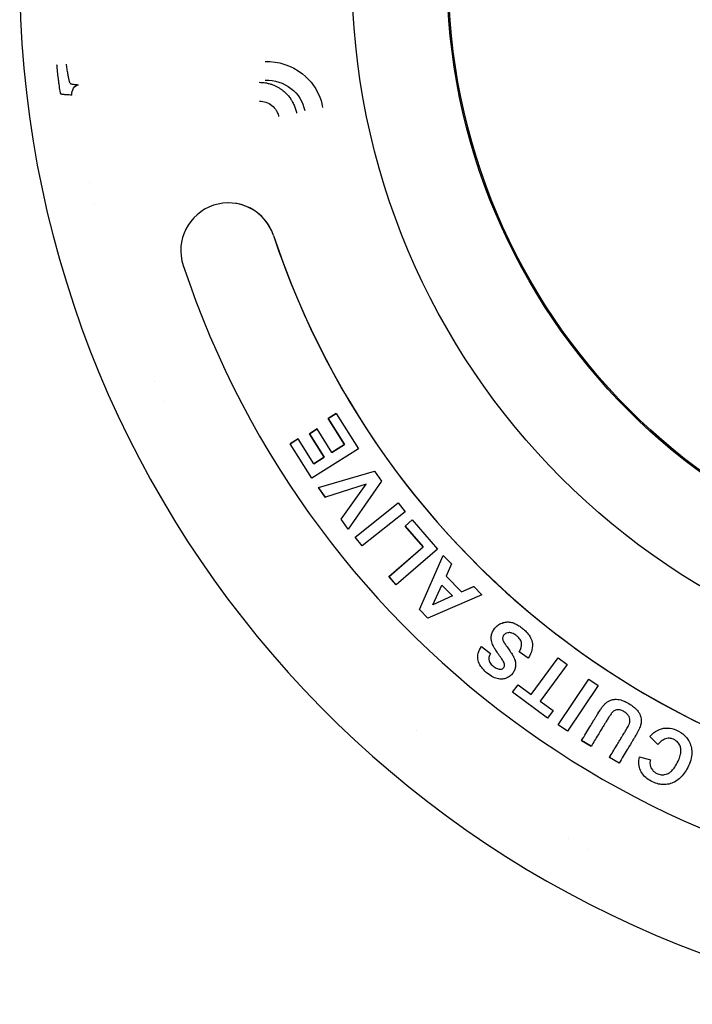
# Model space of a CAD drawing. Extents: x -89225 to 110569, y 13360 to 87647.
# Tile 396 of 478: x 84860 to 84895, y 67446 to 67498. Entities that reach past the tile are written whole.
import ezdxf

# ---------------------------------------------------------------- set-up
doc = ezdxf.new("R2010")
doc.units = 0
doc.layers.add('Iv-Lines 035', color=4, linetype='Continuous')

# ---------------------------------------------------------------- blocks, each defined once
blk = doc.blocks.new('Beuchtingstank doorsnede')
for p, q in [((1197657.092, -937926.609), (1197656.677, -937926.87)), ((1197656.677, -937926.87), (1197657.092, -937926.609)), ((1197657.092, -937926.609), (1197658.264, -937928.47)), ((1197657.092, -937926.609), (1197657.092, -937926.609)), ((1197656.677, -937926.87), (1197657.536, -937928.235)), ((1197656.677, -937926.87), (1197656.677, -937926.87)), ((1197657.536, -937928.235), (1197656.677, -937926.87)), ((1197656.104, -937927.422), (1197655.688, -937927.683)), ((1197655.688, -937927.683), (1197656.103, -937927.422)), ((1197655.688, -937927.683), (1197656.461, -937928.911)), ((1197655.688, -937927.683), (1197655.688, -937927.683)), ((1197656.461, -937928.911), (1197655.688, -937927.683)), ((1197656.103, -937927.422), (1197656.104, -937927.422)), ((1197656.877, -937928.65), (1197656.104, -937927.422)), ((1197655.089, -937927.934), (1197654.673, -937928.195)), ((1197654.673, -937928.195), (1197655.088, -937927.934)), ((1197655.817, -937930.011), (1197654.673, -937928.195)), ((1197654.673, -937928.195), (1197654.673, -937928.195)), ((1197655.816, -937930.011), (1197654.673, -937928.195)), ((1197655.088, -937927.934), (1197655.089, -937927.934)), ((1197655.919, -937929.253), (1197655.089, -937927.934)), ((1197657.536, -937928.235), (1197656.877, -937928.65)), ((1197656.877, -937928.65), (1197657.536, -937928.235)), ((1197657.536, -937928.235), (1197657.536, -937928.235)), ((1197658.264, -937928.47), (1197655.817, -937930.011)), ((1197656.461, -937928.911), (1197655.919, -937929.253)), ((1197655.919, -937929.253), (1197656.461, -937928.911)), ((1197656.461, -937928.911), (1197656.461, -937928.911)), ((1197656.162, -937930.505), (1197659.11, -937929.649)), ((1197656.162, -937930.505), (1197659.11, -937929.649)), ((1197659.11, -937929.649), (1197659.481, -937930.163)), ((1197659.11, -937929.649), (1197659.11, -937929.649)), ((1197655.816, -937930.011), (1197655.817, -937930.011)), ((1197659.481, -937930.163), (1197657.732, -937932.683)), ((1197656.527, -937931.011), (1197656.162, -937930.505)), ((1197656.162, -937930.505), (1197656.162, -937930.505)), ((1197656.526, -937931.011), (1197656.162, -937930.505)), ((1197658.673, -937930.332), (1197656.527, -937931.011)), ((1197657.362, -937932.169), (1197658.673, -937930.332)), ((1197657.362, -937932.169), (1197658.672, -937930.332)), ((1197656.526, -937931.011), (1197656.527, -937931.011)), ((1197658.101, -937933.108), (1197660.366, -937931.309)), ((1197658.101, -937933.108), (1197660.366, -937931.309)), ((1197660.366, -937931.309), (1197660.733, -937931.771)), ((1197660.366, -937931.309), (1197660.366, -937931.309)), ((1197660.733, -937931.771), (1197658.467, -937933.569)), ((1197657.732, -937932.683), (1197657.362, -937932.169)), ((1197657.362, -937932.169), (1197657.362, -937932.169)), ((1197657.732, -937932.683), (1197657.362, -937932.169)), ((1197661.09, -937932.209), (1197660.719, -937932.53)), ((1197660.719, -937932.53), (1197661.09, -937932.209)), ((1197661.09, -937932.209), (1197662.426, -937933.748)), ((1197661.09, -937932.209), (1197661.09, -937932.209)), ((1197657.732, -937932.683), (1197657.732, -937932.683)), ((1197660.719, -937932.53), (1197661.67, -937933.626)), ((1197660.719, -937932.53), (1197660.719, -937932.53)), ((1197661.67, -937933.626), (1197660.719, -937932.53)), ((1197658.467, -937933.569), (1197658.101, -937933.108)), ((1197658.101, -937933.108), (1197658.101, -937933.108)), ((1197658.467, -937933.569), (1197658.101, -937933.108)), ((1197658.467, -937933.569), (1197658.467, -937933.569)), ((1197659.875, -937935.184), (1197661.67, -937933.626)), ((1197659.876, -937935.184), (1197661.67, -937933.626)), ((1197662.426, -937933.748), (1197660.26, -937935.627)), ((1197661.67, -937933.626), (1197661.67, -937933.626)), ((1197661.479, -937936.926), (1197662.725, -937934.069)), ((1197661.48, -937936.926), (1197662.726, -937934.069)), ((1197662.725, -937934.069), (1197662.726, -937934.069)), ((1197662.726, -937934.069), (1197663.17, -937934.52)), ((1197663.17, -937934.52), (1197662.877, -937935.161)), ((1197659.875, -937935.184), (1197659.876, -937935.184)), ((1197660.26, -937935.627), (1197659.875, -937935.184)), ((1197660.26, -937935.627), (1197659.876, -937935.184)), ((1197662.877, -937935.161), (1197663.693, -937935.99)), ((1197660.26, -937935.627), (1197660.26, -937935.627)), ((1197662.184, -937936.676), (1197662.659, -937935.639)), ((1197662.659, -937935.639), (1197663.217, -937936.206)), ((1197662.659, -937935.639), (1197663.218, -937936.206)), ((1197663.693, -937935.99), (1197664.331, -937935.7)), ((1197663.693, -937935.99), (1197664.33, -937935.7)), ((1197664.33, -937935.7), (1197664.331, -937935.7)), ((1197664.331, -937935.7), (1197664.765, -937936.141)), ((1197664.765, -937936.141), (1197661.914, -937937.368)), ((1197663.217, -937936.206), (1197662.184, -937936.676)), ((1197663.218, -937936.206), (1197662.184, -937936.676)), ((1197663.217, -937936.206), (1197663.218, -937936.206)), ((1197661.48, -937936.926), (1197661.479, -937936.926)), ((1197661.914, -937937.368), (1197661.479, -937936.926)), ((1197661.48, -937936.926), (1197661.914, -937937.368)), ((1197661.914, -937937.368), (1197661.914, -937937.368)), ((1197666.116, -937937.573), (1197666.116, -937937.573)), ((1197664.749, -937938.87), (1197665.213, -937939.229)), ((1197664.749, -937938.87), (1197664.749, -937938.87)), ((1197666.731, -937939.145), (1197666.732, -937939.145)), ((1197667.202, -937939.47), (1197666.731, -937939.145)), ((1197667.203, -937939.47), (1197666.732, -937939.145)), ((1197667.202, -937939.47), (1197667.203, -937939.47)), ((1197667.352, -937941.383), (1197668.783, -937939.454)), ((1197667.353, -937941.383), (1197668.783, -937939.454)), ((1197668.783, -937939.454), (1197669.255, -937939.803)), ((1197668.783, -937939.454), (1197668.783, -937939.454)), ((1197669.255, -937939.803), (1197667.824, -937941.732)), ((1197665.784, -937940.58), (1197665.784, -937940.58)), ((1197668.77, -937942.987), (1197670.389, -937940.591)), ((1197668.77, -937942.987), (1197670.389, -937940.591)), ((1197670.389, -937940.591), (1197670.877, -937940.921)), ((1197670.389, -937940.591), (1197670.389, -937940.591)), ((1197666.377, -937941.27), (1197666.669, -937940.876)), ((1197666.377, -937941.27), (1197666.669, -937940.876)), ((1197666.669, -937940.876), (1197667.353, -937941.383)), ((1197666.669, -937940.876), (1197666.669, -937940.876)), ((1197670.877, -937940.921), (1197669.258, -937943.317)), ((1197668.215, -937942.633), (1197666.377, -937941.27)), ((1197666.377, -937941.27), (1197666.377, -937941.27)), ((1197668.215, -937942.633), (1197666.377, -937941.27)), ((1197671.806, -937941.64), (1197671.806, -937941.64)), ((1197667.824, -937941.732), (1197668.507, -937942.239)), ((1197668.507, -937942.239), (1197668.215, -937942.633)), ((1197668.215, -937942.633), (1197668.215, -937942.633)), ((1197669.258, -937943.317), (1197668.77, -937942.987)), ((1197668.77, -937942.987), (1197668.77, -937942.987)), ((1197669.258, -937943.317), (1197668.77, -937942.987)), ((1197674.491, -937943.153), (1197674.49, -937943.153)), ((1197669.258, -937943.317), (1197669.258, -937943.317)), ((1197673.598, -937943.599), (1197673.599, -937943.599)), ((1197674.023, -937944.014), (1197673.598, -937943.599)), ((1197674.023, -937944.014), (1197673.599, -937943.599)), ((1197670.009, -937943.805), (1197670.511, -937944.11)), ((1197670.009, -937943.805), (1197670.009, -937943.805)), ((1197670.511, -937944.11), (1197670.009, -937943.805)), ((1197670.511, -937944.11), (1197670.511, -937944.11)), ((1197674.023, -937944.014), (1197674.023, -937944.014)), ((1197671.474, -937944.695), (1197671.475, -937944.695)), ((1197671.976, -937945), (1197671.474, -937944.695)), ((1197671.976, -937945), (1197671.475, -937944.695)), ((1197673.047, -937944.675), (1197673.048, -937944.675)), ((1197673.048, -937944.675), (1197673.626, -937944.821)), ((1197671.976, -937945), (1197671.976, -937945)), ((1197674.335, -937946.13), (1197674.335, -937946.13))]:
    blk.add_line(p, q)
for centre, radius in [((1197695.497, -937903.424), 37.564), ((1197695.495, -937903.424), 32.565), ((1197695.494, -937903.424), 32.5)]:
    blk.add_circle(centre, radius)
for centre, radius, start, end in [((1197695.461, -937903.424), 55.013, 281.0336, 260.525), ((1197695.501, -937903.419), 52.54, 187.0573688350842, 187.0574197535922), ((1197695.555, -937903.412), 52.594, 187.0575735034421, 187.0576242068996), ((1197695.38, -937903.441), 52.417, 192.117302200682, 192.11731895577), ((1197694.685, -937903.591), 51.705, 192.1177204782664, 192.1177381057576), ((1197695.468, -937903.422), 52.507, 193.3982778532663, 193.3983485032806), ((1197695.419, -937903.434), 52.455, 193.3974700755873, 193.3975406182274), ((1197651.426, -937918.028), 2.5, 18.3337, 198.3337), ((1197651.426, -937918.028), 2.5, 18.3337, 89.9925), ((1197695.499, -937903.424), 43.929, 198.3337, 343.2297), ((1197695.498, -937903.424), 43.929, 198.3337, 270), ((1197695.499, -937903.424), 48.929, 198.3337, 343.2297), ((1197696.545, -937902.938), 53.688, 204.1502529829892, 204.150274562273), ((1197696.033, -937903.168), 53.126, 204.1487656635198, 204.1487870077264), ((1197695.423, -937903.442), 52.458, 205.4655747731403, 205.4656198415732), ((1197695.417, -937903.446), 52.45, 205.4644, 205.4645), ((1197695.43, -937903.461), 52.451, 229.4072, 229.4073), ((1197695.467, -937903.417), 52.51, 229.4084, 229.4085), ((1197695.336, -937903.645), 52.245, 240.1504000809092, 240.1504164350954), ((1197696.141, -937902.24), 53.865, 240.1520088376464, 240.1520250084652), ((1197695.568, -937903.23), 52.72, 241.4725664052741, 241.47263755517), ((1197695.498, -937903.356), 52.578, 241.4739, 241.474)]:
    blk.add_arc(centre, radius, start, end)
for points, knots in [([(1197642.603, -937909.775), (1197642.6, -937909.769), (1197642.598, -937909.761), (1197642.595, -937909.75), (1197642.594, -937909.746), (1197642.593, -937909.742), (1197642.592, -937909.738), (1197642.591, -937909.734), (1197642.59, -937909.73), (1197642.589, -937909.725), (1197642.584, -937909.7), (1197642.578, -937909.668), (1197642.571, -937909.628), (1197642.557, -937909.545), (1197642.539, -937909.43), (1197642.52, -937909.29), (1197642.511, -937909.219), (1197642.501, -937909.143), (1197642.491, -937909.063), (1197642.489, -937909.043), (1197642.486, -937909.024), (1197642.484, -937909.004), (1197642.483, -937908.996), (1197642.482, -937908.988), (1197642.481, -937908.979), (1197642.468, -937908.871), (1197642.455, -937908.755), (1197642.443, -937908.636), (1197642.44, -937908.606), (1197642.436, -937908.576), (1197642.433, -937908.546), (1197642.431, -937908.523), (1197642.429, -937908.5), (1197642.426, -937908.477), (1197642.426, -937908.469), (1197642.425, -937908.46), (1197642.424, -937908.452), (1197642.418, -937908.391), (1197642.412, -937908.33), (1197642.407, -937908.269)], [0.000001, 0.000001, 0.000001, 0.000001, 0.0167839, 0.0167839, 0.0167839, 0.0223699, 0.0223699, 0.0223699, 0.0275335, 0.0275335, 0.0275335, 0.0550816, 0.0550816, 0.0550816, 0.1120026, 0.1120026, 0.1120026, 0.1404973, 0.1404973, 0.1404973, 0.1473357, 0.1473357, 0.1473357, 0.1501946, 0.1501946, 0.1501946, 0.187459, 0.187459, 0.187459, 0.1968425, 0.1968425, 0.1968425, 0.2038903, 0.2038903, 0.2038903, 0.2065356, 0.2065356, 0.2065356, 0.2250427, 0.2250427, 0.2250427, 0.2250427]), ([(1197643.092, -937909.217), (1197643.09, -937909.213), (1197643.086, -937909.206), (1197643.083, -937909.196), (1197643.079, -937909.185), (1197643.075, -937909.171), (1197643.07, -937909.154), (1197643.066, -937909.137), (1197643.061, -937909.117), (1197643.055, -937909.095), (1197643.05, -937909.072), (1197643.044, -937909.046), (1197643.038, -937909.018), (1197643.031, -937908.989), (1197643.025, -937908.958), (1197643.018, -937908.925), (1197643.016, -937908.916), (1197643.015, -937908.906), (1197643.013, -937908.897), (1197643.006, -937908.863), (1197642.999, -937908.827), (1197642.992, -937908.79), (1197642.986, -937908.752), (1197642.979, -937908.712), (1197642.972, -937908.671), (1197642.965, -937908.631), (1197642.958, -937908.588), (1197642.951, -937908.545), (1197642.944, -937908.502), (1197642.937, -937908.457), (1197642.931, -937908.412), (1197642.924, -937908.368), (1197642.918, -937908.322), (1197642.912, -937908.276), (1197642.909, -937908.259), (1197642.907, -937908.241), (1197642.905, -937908.223)], [0, 0, 0, 0, 0.093906, 0.093906, 0.093906, 0.188355, 0.188355, 0.188355, 0.283382, 0.283382, 0.283382, 0.378615, 0.378615, 0.378615, 0.473964, 0.473964, 0.473964, 0.5, 0.5, 0.5, 0.593022, 0.593022, 0.593022, 0.686043, 0.686043, 0.686043, 0.77896, 0.77896, 0.77896, 0.871745, 0.871745, 0.871745, 0.964269, 0.964269, 0.964269, 1, 1, 1, 1]), ([(1197653.353, -937908.081), (1197654.057, -937908.067), (1197654.764, -937908.301), (1197655.318, -937908.737), (1197655.763, -937909.088), (1197656.108, -937909.569), (1197656.287, -937910.108), (1197656.291, -937910.12), (1197656.295, -937910.132), (1197656.299, -937910.144), (1197656.336, -937910.262), (1197656.365, -937910.382), (1197656.386, -937910.504)], [-0.422402, -0.422402, -0.422402, -0.422402, -0.2111686, -0.2111686, -0.2111686, -0.040941, -0.040941, -0.040941, -0.0370846, -0.0370846, -0.0370846, 0, 0, 0, 0]), ([(1197653.367, -937909.077), (1197653.853, -937909.063), (1197654.826, -937909.366), (1197655.364, -937910.21), (1197655.441, -937910.675)], [0, 0, 0, 0, 0.5, 1, 1, 1, 1]), ([(1197643.098, -937909.232), (1197643.099, -937909.234), (1197643.101, -937909.236), (1197643.104, -937909.24), (1197643.106, -937909.241), (1197643.114, -937909.247), (1197643.121, -937909.25), (1197643.138, -937909.257), (1197643.148, -937909.26), (1197643.172, -937909.267), (1197643.186, -937909.27), (1197643.207, -937909.275), (1197643.214, -937909.276), (1197643.222, -937909.278), (1197643.222, -937909.278), (1197643.241, -937909.281), (1197643.261, -937909.285), (1197643.306, -937909.291), (1197643.33, -937909.294), (1197643.37, -937909.299), (1197643.383, -937909.3), (1197643.417, -937909.304), (1197643.439, -937909.306), (1197643.485, -937909.31), (1197643.509, -937909.312), (1197643.534, -937909.314)], [0, 0, 0, 0, 0.0625, 0.0625, 0.1171875, 0.1171875, 0.2282215, 0.2282215, 0.3400695, 0.3400695, 0.4508476, 0.4508476, 0.5, 0.5, 0.5004777, 0.5004777, 0.625, 0.625, 0.7512178, 0.7512178, 0.8125, 0.8125, 0.90625, 0.90625, 1, 1, 1, 1]), ([(1197653.044, -937909.184), (1197653.102, -937909.184), (1197653.159, -937909.186), (1197653.273, -937909.196), (1197653.329, -937909.203), (1197653.399, -937909.215), (1197653.413, -937909.217), (1197653.488, -937909.232), (1197653.547, -937909.246), (1197653.661, -937909.28), (1197653.717, -937909.298), (1197653.824, -937909.34), (1197653.876, -937909.363), (1197653.974, -937909.411), (1197654.021, -937909.436), (1197654.111, -937909.489), (1197654.155, -937909.517), (1197654.232, -937909.571), (1197654.266, -937909.597), (1197654.302, -937909.626), (1197654.305, -937909.628), (1197654.31, -937909.632), (1197654.311, -937909.633), (1197654.369, -937909.68), (1197654.422, -937909.729), (1197654.524, -937909.832), (1197654.573, -937909.887), (1197654.665, -937910.004), (1197654.709, -937910.067), (1197654.758, -937910.145), (1197654.766, -937910.159), (1197654.815, -937910.241), (1197654.85, -937910.31), (1197654.913, -937910.451), (1197654.939, -937910.523), (1197654.984, -937910.668), (1197655.002, -937910.741), (1197655.015, -937910.814)], [0, 0, 0, 0, 0.0544648, 0.0544648, 0.110519, 0.110519, 0.125, 0.125, 0.1875, 0.1875, 0.25, 0.25, 0.3130022, 0.3130022, 0.375, 0.375, 0.4375, 0.4375, 0.4921875, 0.4921875, 0.4978579, 0.4978579, 0.5, 0.5, 0.5747405, 0.5747405, 0.6517022, 0.6517022, 0.7321426, 0.7321426, 0.75, 0.75, 0.8339664, 0.8339664, 0.9169832, 0.9169832, 1, 1, 1, 1]), ([(1197643.185, -937909.856), (1197643.137, -937909.854), (1197643.093, -937909.853), (1197643.012, -937909.849), (1197642.975, -937909.848), (1197642.911, -937909.844), (1197642.884, -937909.842), (1197642.834, -937909.838), (1197642.811, -937909.836), (1197642.784, -937909.833), (1197642.777, -937909.832), (1197642.759, -937909.83), (1197642.747, -937909.828), (1197642.719, -937909.825), (1197642.704, -937909.822), (1197642.676, -937909.817), (1197642.664, -937909.814), (1197642.644, -937909.809), (1197642.636, -937909.806), (1197642.622, -937909.801), (1197642.617, -937909.798), (1197642.611, -937909.793), (1197642.61, -937909.791), (1197642.609, -937909.79)], [0, 0, 0, 0, 0.109732, 0.109732, 0.218664, 0.218664, 0.314351, 0.314351, 0.408871, 0.408871, 0.438929, 0.438929, 0.5, 0.5, 0.599597, 0.599597, 0.704499, 0.704499, 0.812675, 0.812675, 0.926395, 0.926395, 1, 1, 1, 1]), ([(1197653.059, -937910.181), (1197653.293, -937910.176), (1197653.529, -937910.254), (1197653.713, -937910.399), (1197653.806, -937910.472), (1197653.885, -937910.561), (1197653.946, -937910.662), (1197653.984, -937910.723), (1197654.014, -937910.788), (1197654.037, -937910.856), (1197654.038, -937910.86), (1197654.039, -937910.864), (1197654.041, -937910.868), (1197654.053, -937910.907), (1197654.063, -937910.947), (1197654.07, -937910.987)], [-0.1407198, -0.1407198, -0.1407198, -0.1407198, -0.0703021, -0.0703021, -0.0703021, -0.0349776, -0.0349776, -0.0349776, -0.0135066, -0.0135066, -0.0135066, -0.0122238, -0.0122238, -0.0122238, 0, 0, 0, 0]), ([(1197665.213, -937939.229), (1197665.127, -937939.384), (1197665.087, -937939.567), (1197665.238, -937939.802), (1197665.466, -937939.991), (1197665.653, -937940.065), (1197665.837, -937940.07), (1197665.938, -937939.947), (1197665.96, -937939.867), (1197665.949, -937939.788), (1197665.944, -937939.772), (1197665.927, -937939.715), (1197665.886, -937939.636), (1197665.786, -937939.464), (1197665.598, -937939.213), (1197665.468, -937939.024), (1197665.375, -937938.863), (1197665.327, -937938.768), (1197665.269, -937938.613), (1197665.245, -937938.428), (1197665.267, -937938.229), (1197665.343, -937938.048), (1197665.479, -937937.855), (1197665.654, -937937.701), (1197665.88, -937937.599), (1197666.09, -937937.563), (1197666.321, -937937.587), (1197666.513, -937937.658), (1197666.704, -937937.762), (1197666.909, -937937.911), (1197667.127, -937938.109), (1197667.308, -937938.344), (1197667.484, -937938.767), (1197667.397, -937939.188), (1197667.203, -937939.47)], [0, 0, 0, 0, 0.0625, 0.09375, 0.125, 0.15625, 0.182292, 0.203125, 0.214844, 0.222656, 0.227865, 0.236979, 0.255208, 0.28125, 0.3125, 0.34375, 0.369792, 0.390625, 0.411458, 0.4375, 0.46875, 0.5, 0.53125, 0.5625, 0.59375, 0.625, 0.65625, 0.6875, 0.71875, 0.75, 0.78125, 0.822917, 0.875, 1, 1, 1, 1]), ([(1197665.738, -937940.063), (1197665.774, -937940.063), (1197665.855, -937940.048), (1197665.937, -937939.947), (1197665.96, -937939.867), (1197665.949, -937939.788), (1197665.944, -937939.772), (1197665.927, -937939.715), (1197665.886, -937939.636), (1197665.786, -937939.464), (1197665.597, -937939.213), (1197665.468, -937939.024), (1197665.375, -937938.863), (1197665.327, -937938.768), (1197665.269, -937938.613), (1197665.245, -937938.428), (1197665.267, -937938.229), (1197665.343, -937938.048), (1197665.478, -937937.855), (1197665.653, -937937.701), (1197665.88, -937937.599), (1197666.027, -937937.574), (1197666.108, -937937.573), (1197666.116, -937937.573)], [0.6134365, 0.6134365, 0.6134365, 0.6134365, 0.6207403, 0.630403, 0.6358382, 0.6394617, 0.6418774, 0.6461048, 0.6545596, 0.666638, 0.681132, 0.695626, 0.7077043, 0.717367, 0.7270296, 0.739108, 0.753602, 0.768096, 0.78259, 0.797084, 0.811578, 0.826072, 0.8275274, 0.8275274, 0.8275274, 0.8275274]), ([(1197666.732, -937939.145), (1197666.829, -937938.979), (1197666.884, -937938.756), (1197666.793, -937938.502), (1197666.643, -937938.331), (1197666.47, -937938.208), (1197666.356, -937938.156), (1197666.265, -937938.137), (1197666.213, -937938.133), (1197666.092, -937938.141), (1197665.998, -937938.183), (1197665.885, -937938.28), (1197665.848, -937938.408), (1197665.857, -937938.488), (1197665.881, -937938.557), (1197665.902, -937938.605), (1197665.931, -937938.657), (1197665.942, -937938.675), (1197665.962, -937938.708), (1197666.006, -937938.772), (1197666.089, -937938.892), (1197666.253, -937939.116), (1197666.377, -937939.308), (1197666.461, -937939.471), (1197666.506, -937939.595), (1197666.526, -937939.674), (1197666.54, -937939.802), (1197666.532, -937939.948), (1197666.486, -937940.118), (1197666.38, -937940.296), (1197666.22, -937940.454), (1197666.005, -937940.556), (1197665.775, -937940.595), (1197665.492, -937940.547), (1197665.218, -937940.412), (1197664.908, -937940.161), (1197664.676, -937939.891), (1197664.479, -937939.444), (1197664.578, -937939.091), (1197664.749, -937938.87)], [0, 0, 0, 0, 0.0625, 0.09375, 0.125, 0.151042, 0.171875, 0.184896, 0.195312, 0.205729, 0.223958, 0.244792, 0.265625, 0.278646, 0.289062, 0.295573, 0.300781, 0.30599, 0.315104, 0.328125, 0.348958, 0.375, 0.40625, 0.432292, 0.453125, 0.46875, 0.484375, 0.505208, 0.53125, 0.5625, 0.59375, 0.625, 0.65625, 0.697917, 0.739583, 0.78125, 0.822917, 0.875, 1, 1, 1, 1]), ([(1197666.731, -937939.145), (1197666.829, -937938.979), (1197666.884, -937938.756), (1197666.792, -937938.502), (1197666.643, -937938.331), (1197666.47, -937938.208), (1197666.355, -937938.156), (1197666.268, -937938.138), (1197666.232, -937938.134), (1197666.212, -937938.134)], [0.03719864, 0.03719864, 0.03719864, 0.03719864, 0.06599892, 0.08039906, 0.0947992, 0.10679931, 0.11639941, 0.12239946, 0.12665021, 0.12665021, 0.12665021, 0.12665021]), ([(1197665.784, -937940.58), (1197665.69, -937940.58), (1197665.488, -937940.545), (1197665.218, -937940.412), (1197664.907, -937940.161), (1197664.676, -937939.891), (1197664.479, -937939.444), (1197664.578, -937939.091), (1197664.749, -937938.87)], [0.3402893, 0.3402893, 0.3402893, 0.3402893, 0.3588017, 0.3780019, 0.3972021, 0.4164023, 0.4404025, 0.4980031, 0.4980031, 0.4980031, 0.4980031]), ([(1197670.009, -937943.805), (1197670.152, -937943.57), (1197670.358, -937943.231), (1197670.584, -937942.859), (1197670.703, -937942.662), (1197670.777, -937942.54), (1197670.901, -937942.338), (1197671.013, -937942.167), (1197671.103, -937942.039), (1197671.177, -937941.949), (1197671.21, -937941.912), (1197671.269, -937941.852), (1197671.356, -937941.779), (1197671.475, -937941.705), (1197671.636, -937941.651), (1197671.811, -937941.635), (1197671.994, -937941.654), (1197672.15, -937941.696), (1197672.366, -937941.787), (1197672.638, -937941.954), (1197672.849, -937942.118), (1197672.988, -937942.277), (1197673.068, -937942.416), (1197673.119, -937942.562), (1197673.138, -937942.637), (1197673.151, -937942.788), (1197673.143, -937942.897), (1197673.115, -937943.013), (1197673.084, -937943.094), (1197673.038, -937943.204), (1197672.974, -937943.334), (1197672.902, -937943.467), (1197672.841, -937943.575), (1197672.78, -937943.676), (1197672.734, -937943.752), (1197672.661, -937943.872), (1197672.554, -937944.048), (1197672.32, -937944.434), (1197672.123, -937944.758), (1197671.976, -937945)], [0, 0, 0, 0, 0.114583, 0.15625, 0.182292, 0.203125, 0.223958, 0.25, 0.276042, 0.294271, 0.304688, 0.315104, 0.328125, 0.348958, 0.375, 0.401042, 0.421875, 0.442708, 0.46875, 0.5, 0.53125, 0.5625, 0.59375, 0.619792, 0.640625, 0.65625, 0.671875, 0.6875, 0.703125, 0.723958, 0.744792, 0.765625, 0.778646, 0.789062, 0.799479, 0.817708, 0.84375, 0.885417, 1, 1, 1, 1]), ([(1197670.009, -937943.805), (1197670.152, -937943.57), (1197670.358, -937943.231), (1197670.583, -937942.859), (1197670.703, -937942.662), (1197670.777, -937942.54), (1197670.9, -937942.338), (1197671.013, -937942.167), (1197671.103, -937942.039), (1197671.177, -937941.949), (1197671.209, -937941.912), (1197671.269, -937941.852), (1197671.355, -937941.779), (1197671.475, -937941.705), (1197671.629, -937941.653), (1197671.747, -937941.64), (1197671.806, -937941.64)], [0.4790254, 0.4790254, 0.4790254, 0.4790254, 0.5387204, 0.5604277, 0.5739947, 0.5848483, 0.595702, 0.609269, 0.6228361, 0.632333, 0.6377598, 0.6431866, 0.6499702, 0.6608238, 0.6743909, 0.6864711, 0.6864711, 0.6864711, 0.6864711]), ([(1197671.475, -937944.695), (1197671.595, -937944.496), (1197671.767, -937944.213), (1197671.978, -937943.866), (1197672.095, -937943.673), (1197672.179, -937943.535), (1197672.243, -937943.43), (1197672.286, -937943.359), (1197672.368, -937943.222), (1197672.429, -937943.116), (1197672.478, -937943.028), (1197672.512, -937942.954), (1197672.52, -937942.938), (1197672.546, -937942.862), (1197672.555, -937942.788), (1197672.552, -937942.673), (1197672.505, -937942.539), (1197672.415, -937942.417), (1197672.252, -937942.293), (1197672.079, -937942.211), (1197671.955, -937942.187), (1197671.853, -937942.196), (1197671.754, -937942.228), (1197671.683, -937942.268), (1197671.615, -937942.337), (1197671.585, -937942.378), (1197671.521, -937942.462), (1197671.439, -937942.584), (1197671.32, -937942.777), (1197671.239, -937942.911), (1197671.135, -937943.082), (1197671.015, -937943.279), (1197670.803, -937943.629), (1197670.632, -937943.91), (1197670.511, -937944.11)], [0, 0, 0, 0, 0.125, 0.177083, 0.21875, 0.244792, 0.265625, 0.28125, 0.296875, 0.317708, 0.338542, 0.356771, 0.367188, 0.377604, 0.390625, 0.411458, 0.4375, 0.46875, 0.5, 0.53125, 0.557292, 0.578125, 0.59375, 0.609375, 0.625, 0.640625, 0.661458, 0.6875, 0.71875, 0.75, 0.78125, 0.822917, 0.875, 1, 1, 1, 1]), ([(1197671.474, -937944.695), (1197671.595, -937944.496), (1197671.767, -937944.213), (1197671.978, -937943.866), (1197672.095, -937943.673), (1197672.179, -937943.535), (1197672.242, -937943.43), (1197672.286, -937943.359), (1197672.368, -937943.222), (1197672.428, -937943.116), (1197672.478, -937943.028), (1197672.511, -937942.954), (1197672.52, -937942.938), (1197672.545, -937942.862), (1197672.555, -937942.788), (1197672.552, -937942.673), (1197672.505, -937942.539), (1197672.415, -937942.417), (1197672.252, -937942.293), (1197672.079, -937942.211), (1197671.983, -937942.193), (1197671.936, -937942.192), (1197671.931, -937942.192)], [0.0415411, 0.0415411, 0.0415411, 0.0415411, 0.091034, 0.111656, 0.1281537, 0.1384647, 0.1467135, 0.1529001, 0.1590867, 0.1673355, 0.1755844, 0.1828021, 0.1869265, 0.1910509, 0.1962064, 0.2044552, 0.2147662, 0.2271395, 0.2395127, 0.2518859, 0.2621969, 0.2634543, 0.2634543, 0.2634543, 0.2634543]), ([(1197673.599, -937943.599), (1197673.855, -937943.316), (1197674.271, -937943.102), (1197674.869, -937943.188), (1197675.332, -937943.434), (1197675.601, -937943.718), (1197675.757, -937944.048), (1197675.82, -937944.37), (1197675.796, -937944.729), (1197675.663, -937945.117), (1197675.46, -937945.477), (1197675.255, -937945.733), (1197675.016, -937945.932), (1197674.771, -937946.06), (1197674.446, -937946.14), (1197674.139, -937946.126), (1197673.821, -937946.034), (1197673.496, -937945.858), (1197673.261, -937945.648), (1197673.022, -937945.275), (1197672.986, -937944.956), (1197673.048, -937944.675)], [0, 0, 0, 0, 0.125, 0.1875, 0.25, 0.302083, 0.34375, 0.385417, 0.4375, 0.489583, 0.53125, 0.572917, 0.614583, 0.65625, 0.697917, 0.739583, 0.78125, 0.822917, 0.864583, 0.90625, 1, 1, 1, 1]), ([(1197673.598, -937943.599), (1197673.855, -937943.316), (1197674.153, -937943.163), (1197674.468, -937943.153), (1197674.49, -937943.153)], [0.04379031, 0.04379031, 0.04379031, 0.04379031, 0.11532123, 0.12074617, 0.12074617, 0.12074617, 0.12074617]), ([(1197673.626, -937944.821), (1197673.572, -937945.018), (1197673.63, -937945.31), (1197673.939, -937945.548), (1197674.18, -937945.621), (1197674.359, -937945.616), (1197674.525, -937945.564), (1197674.627, -937945.509), (1197674.766, -937945.398), (1197674.918, -937945.209), (1197675.096, -937944.888), (1197675.206, -937944.604), (1197675.24, -937944.375), (1197675.236, -937944.237), (1197675.17, -937944.025), (1197675.033, -937943.848), (1197674.778, -937943.692), (1197674.382, -937943.677), (1197674.186, -937943.835), (1197674.023, -937944.014)], [0, 0, 0, 0, 0.125, 0.1875, 0.239583, 0.28125, 0.3125, 0.34375, 0.385417, 0.4375, 0.5, 0.5625, 0.614583, 0.65625, 0.697917, 0.75, 0.8125, 0.875, 1, 1, 1, 1]), ([(1197674.266, -937945.616), (1197674.303, -937945.616), (1197674.385, -937945.607), (1197674.525, -937945.564), (1197674.627, -937945.509), (1197674.765, -937945.398), (1197674.918, -937945.209), (1197675.096, -937944.888), (1197675.206, -937944.604), (1197675.24, -937944.375), (1197675.236, -937944.237), (1197675.17, -937944.025), (1197675.032, -937943.848), (1197674.812, -937943.713), (1197674.653, -937943.691), (1197674.594, -937943.691)], [0.7471281, 0.7471281, 0.7471281, 0.7471281, 0.7556861, 0.7663085, 0.7769308, 0.7910939, 0.8087979, 0.8300425, 0.8512872, 0.8689911, 0.8831542, 0.8973174, 0.9150213, 0.936266, 0.9495702, 0.9495702, 0.9495702, 0.9495702]), ([(1197674.335, -937946.13), (1197674.269, -937946.13), (1197674.1, -937946.115), (1197673.821, -937946.034), (1197673.496, -937945.858), (1197673.26, -937945.648), (1197673.022, -937945.275), (1197672.986, -937944.956), (1197673.047, -937944.675)], [0.4518241, 0.4518241, 0.4518241, 0.4518241, 0.467015, 0.4908586, 0.5147022, 0.5385459, 0.5623895, 0.6160377, 0.6160377, 0.6160377, 0.6160377])]:
    blk.add_open_spline(points, degree=3, knots=knots)
blk.add_open_spline([(1197643.185, -937909.856), (1197643.179, -937909.739), (1197643.249, -937909.447), (1197643.45, -937909.319), (1197643.534, -937909.314)], degree=3)

msp = doc.modelspace()

# ---------------------------------------------------------------- block references
at = {"layer": 'Iv-Lines 035'}
msp.add_blockref('Beuchtingstank doorsnede', (-1112780.934, 1005403.429), dxfattribs=at)

doc.saveas('drawing.dxf')
